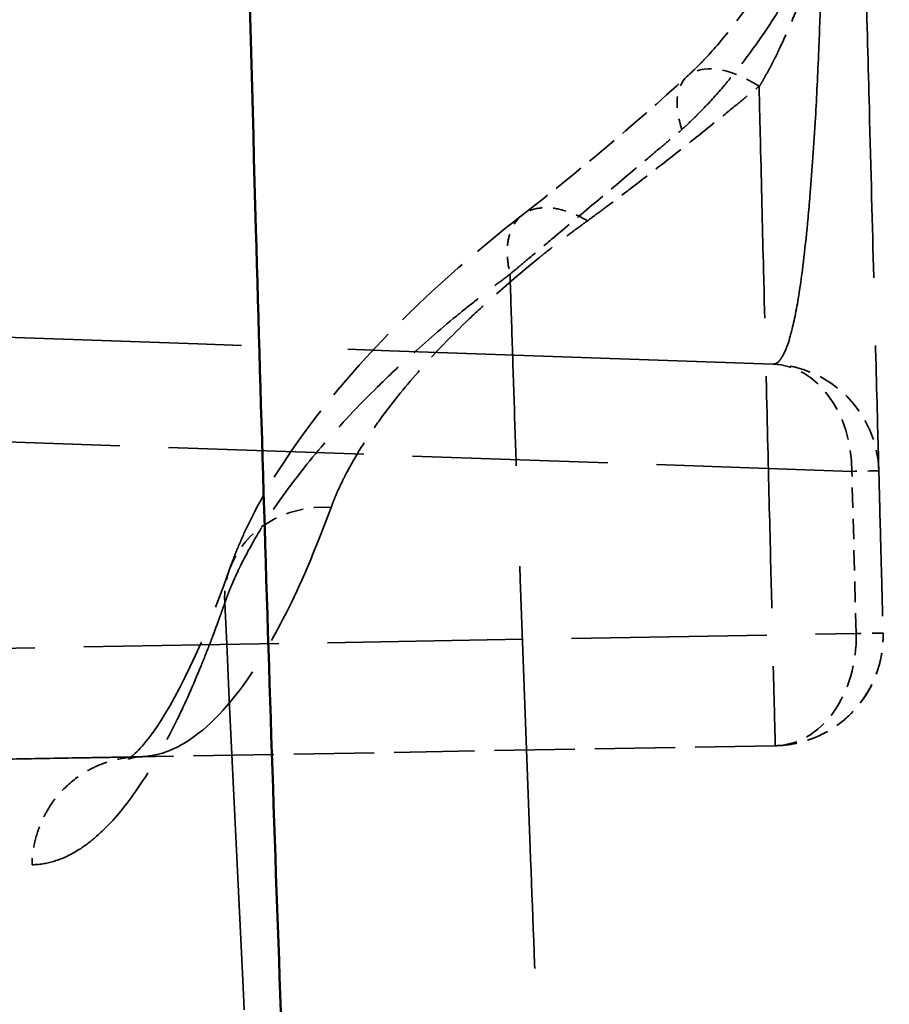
# Model space of a CAD drawing. Header units: millimetres. Extents: x 3367 to 6255, y 2001 to 4216.
# Tile 605 of 656: x 5418 to 5426, y 2908 to 2917. Entities that reach past the tile are written whole.
import ezdxf

# ---------------------------------------------------------------- set-up
doc = ezdxf.new("R2010")
doc.units = ezdxf.units.MM
doc.linetypes.add('DASHED', pattern=[0.2067, 0.1654, -0.0413])
for name, color, linetype, lineweight in [('Sichtbare tangentiale Kanten(DIN)', 7, 'Continuous', 50), ('Verdeckte Kanten(DIN)', 7, 'DASHED', 35), ('Verdeckte tangentiale Kanten(DIN)', 7, 'DASHED', 35)]:
    doc.layers.add(name, color=color, linetype=linetype, lineweight=lineweight)

msp = doc.modelspace()

# ---------------------------------------------------------------- linework, layer by layer
at = {"layer": 'Sichtbare tangentiale Kanten(DIN)'}
msp.add_open_spline([(5420.74959, 2895.82473), (5420.68864, 2896.84462), (5420.51534, 2899.94761), (5420.22037, 2906.39077), (5419.96108, 2914.2423), (5419.78989, 2921.16675), (5419.7166, 2924.67125), (5419.69345, 2925.84365)], degree=3, knots=[0.00000423, 0.00000423, 0.00000423, 0.00000423, 0.1110927, 0.33327809, 0.6666177, 0.88887257, 0.99999999, 0.99999999, 0.99999999, 0.99999999], dxfattribs=at)
at = {"layer": 'Verdeckte Kanten(DIN)'}
msp.add_line((5424.65119, 2914.1931), (5424.65116, 2914.1931), dxfattribs=at)
at = {"layer": 'Verdeckte Kanten(DIN)', "ltscale": 4.421895}
msp.add_line((5424.6724, 2910.71757), (5418.86922, 2910.61628), dxfattribs=at)
at = {"layer": 'Verdeckte Kanten(DIN)', "ltscale": 1.150116}
msp.add_arc((5424.61629, 2913.19371), 1, 1.5, 88, dxfattribs=at)
at = {"layer": 'Verdeckte Kanten(DIN)', "ltscale": 1.203305}
msp.add_arc((5424.65495, 2911.71742), 1, 271, 1.5, dxfattribs=at)
at = {"layer": 'Verdeckte Kanten(DIN)', "ltscale": 0.001749}
msp.add_ellipse((5424.54202, 2916.07342), major_axis=(-0.67405, 0.73868), ratio=0.4889899, start_param=6.2819459, end_param=6.2843727, dxfattribs=at)
at = {"layer": 'Verdeckte Kanten(DIN)', "ltscale": 0.00529}
msp.add_ellipse((5420.64232, 2911.99233), major_axis=(-0.94409, 0.3297), ratio=0.8843516, start_param=6.2734688, end_param=6.2805439, dxfattribs=at)
at = {"layer": 'Verdeckte Kanten(DIN)', "ltscale": 3.307483}
msp.add_open_spline([(5423.86754, 2916.81172), (5423.89606, 2916.83792), (5423.92108, 2916.86144), (5423.97632, 2916.91572), (5424.0049, 2916.94484), (5424.1188, 2917.06526), (5424.20329, 2917.16449), (5424.45378, 2917.48819), (5424.61249, 2917.73649), (5424.91561, 2918.30451), (5425.05695, 2918.63634), (5425.28558, 2919.33948), (5425.37094, 2919.72339), (5425.42187, 2920.23751), (5425.42795, 2920.38132), (5425.42462, 2920.52636)], degree=3, knots=[0, 0, 0, 0, 0.01349265, 0.01349265, 0.02809634, 0.02809634, 0.07203314, 0.07203314, 0.16300952, 0.16300952, 0.26929487, 0.26929487, 0.38494738, 0.38494738, 0.4327512, 0.4327512, 0.4327512, 0.4327512], dxfattribs=at)
at = {"layer": 'Verdeckte Kanten(DIN)', "ltscale": 14.910348}
msp.add_open_spline([(5425.42465, 2920.52538), (5425.42686, 2920.44083), (5425.42907, 2920.35637), (5425.43127, 2920.27246), (5425.43374, 2920.17801), (5425.4362, 2920.08427), (5425.43864, 2919.99112), (5425.44352, 2919.80486), (5425.44833, 2919.62097), (5425.45308, 2919.43975), (5425.46257, 2919.07748), (5425.47177, 2918.72593), (5425.48063, 2918.38768), (5425.48649, 2918.16375), (5425.4922, 2917.94565), (5425.49776, 2917.73332), (5425.509, 2917.30412), (5425.51959, 2916.89975), (5425.5295, 2916.52105), (5425.54434, 2915.95461), (5425.55767, 2915.44557), (5425.56962, 2914.98904), (5425.56992, 2914.97778), (5425.57021, 2914.96656), (5425.5705, 2914.95537), (5425.58209, 2914.51285), (5425.59235, 2914.12102), (5425.60137, 2913.7767), (5425.60874, 2913.49518), (5425.61528, 2913.24544), (5425.62104, 2913.02547), (5425.6225, 2912.96953), (5425.62392, 2912.91548), (5425.62528, 2912.86331), (5425.63202, 2912.60607), (5425.63756, 2912.39433), (5425.64194, 2912.22696), (5425.64632, 2912.05958), (5425.64954, 2911.93659), (5425.65164, 2911.85649), (5425.65269, 2911.81641), (5425.65346, 2911.78706), (5425.65395, 2911.76836), (5425.6542, 2911.75901), (5425.65437, 2911.75231), (5425.65449, 2911.74812), (5425.65454, 2911.74603), (5425.65458, 2911.74456), (5425.6546, 2911.74391), (5425.65461, 2911.74325), (5425.65461, 2911.74341), (5425.65461, 2911.7436)], degree=3, knots=[0.0005551, 0.0005551, 0.0005551, 0.0005551, 0.2726439, 0.2726439, 0.2726439, 0.5789347, 0.5789347, 0.5789347, 1.1914062, 1.1914062, 1.1914062, 2.41578, 2.41578, 2.41578, 3.2263213, 3.2263213, 3.2263213, 4.8647143, 4.8647143, 4.8647143, 7.3153511, 7.3153511, 7.3153511, 7.3757749, 7.3757749, 7.3757749, 9.7647296, 9.7647296, 9.7647296, 11.7179459, 11.7179459, 11.7179459, 12.214633, 12.214633, 12.214633, 14.6635465, 14.6635465, 14.6635465, 17.1128237, 17.1128237, 17.1128237, 18.3383421, 18.3383421, 18.3383421, 18.9510957, 18.9510957, 18.9510957, 19.2574275, 19.2574275, 19.2574275, 19.5637085, 19.5637085, 19.5637085, 19.5637085], dxfattribs=at)
at = {"layer": 'Verdeckte Kanten(DIN)', "ltscale": 1.767993}
msp.add_open_spline([(5422.36621, 2915.54988), (5422.877, 2915.9457), (5423.36991, 2916.35898), (5423.86845, 2916.81248)], degree=3, dxfattribs=at)
at = {"layer": 'Verdeckte Kanten(DIN)', "ltscale": 1.822406}
msp.add_open_spline([(5422.25493, 2915.01141), (5422.28053, 2915.03299), (5422.30614, 2915.05452), (5422.33176, 2915.07607), (5422.36483, 2915.10389), (5422.39791, 2915.13174), (5422.431, 2915.15958), (5422.49714, 2915.21523), (5422.56331, 2915.27084), (5422.62949, 2915.32645), (5422.76175, 2915.43759), (5422.89406, 2915.54873), (5423.02637, 2915.65991), (5423.15867, 2915.77107), (5423.29096, 2915.88226), (5423.42327, 2915.99355), (5423.48947, 2916.04922), (5423.55568, 2916.10492), (5423.62191, 2916.16062), (5423.65504, 2916.18848), (5423.68818, 2916.21635), (5423.72132, 2916.24425), (5423.75448, 2916.27216), (5423.78763, 2916.30012), (5423.82083, 2916.32795)], degree=3, knots=[0, 0, 0, 0, 0.0491417, 0.0491417, 0.0491417, 0.1125978, 0.1125978, 0.1125978, 0.2394276, 0.2394276, 0.2394276, 0.4928783, 0.4928783, 0.4928783, 0.7462986, 0.7462986, 0.7462986, 0.8730947, 0.8730947, 0.8730947, 0.9365312, 0.9365312, 0.9365312, 1, 1, 1, 1], dxfattribs=at)
at = {"layer": 'Verdeckte Kanten(DIN)', "ltscale": 23.443785}
msp.add_open_spline([(5424.65116, 2914.1931), (5422.32799, 2914.27423), (5419.99676, 2914.35563), (5417.65809, 2914.4373), (5415.23953, 2914.52176), (5412.81301, 2914.6065), (5410.38, 2914.69146), (5407.94699, 2914.77642), (5405.50747, 2914.86161), (5403.06273, 2914.94698), (5401.16367, 2915.0133), (5399.26145, 2915.07973), (5397.35668, 2915.14624), (5396.80937, 2915.16536), (5396.26184, 2915.18448), (5395.71411, 2915.2036), (5393.26023, 2915.28929), (5390.80235, 2915.37513), (5388.34171, 2915.46105), (5385.88106, 2915.54698), (5383.41764, 2915.63301), (5380.95269, 2915.71908), (5379.72017, 2915.76212), (5378.48727, 2915.80518), (5377.25416, 2915.84824), (5376.02879, 2915.89103), (5374.80322, 2915.93383), (5373.57751, 2915.97663)], degree=3, knots=[38.1704651, 38.1704651, 38.1704651, 38.1704651, 48.2635243, 48.2635243, 48.2635243, 58.7013239, 58.7013239, 58.7013239, 69.1391042, 69.1391042, 69.1391042, 77.2471352, 77.2471352, 77.2471352, 79.5768958, 79.5768958, 79.5768958, 90.0144633, 90.0144633, 90.0144633, 100.4521036, 100.4521036, 100.4521036, 105.6710996, 105.6710996, 105.6710996, 110.8573157, 110.8573157, 110.8573157, 110.8573157], dxfattribs=at)
at = {"layer": 'Verdeckte Kanten(DIN)', "ltscale": 4.483681}
msp.add_open_spline([(5419.70096, 2912.33018), (5419.71774, 2912.37673), (5419.74178, 2912.44197), (5419.79347, 2912.56779), (5419.82208, 2912.6323), (5419.94653, 2912.89497), (5420.05836, 2913.09174), (5420.57402, 2913.8826), (5421.11933, 2914.48874), (5421.96856, 2915.23251), (5422.1678, 2915.39531), (5422.36546, 2915.54945)], degree=3, knots=[0, 0, 0, 0, 0.03154667, 0.03154667, 0.06705116, 0.06705116, 0.17369765, 0.17369765, 0.49714476, 0.49714476, 0.58708584, 0.58708584, 0.58708584, 0.58708584], dxfattribs=at)
at = {"layer": 'Verdeckte Kanten(DIN)', "ltscale": 0.001098}
msp.add_open_spline([(5422.36621, 2915.54988), (5422.36598, 2915.5497), (5422.36576, 2915.54953), (5422.36553, 2915.54935)], degree=3, dxfattribs=at)
at = {"layer": 'Verdeckte Kanten(DIN)', "ltscale": 8.28686}
msp.add_open_spline([(5418.87865, 2910.61638), (5418.82496, 2910.61544), (5418.77738, 2910.59603), (5418.77738, 2910.59603), (5418.85197, 2910.6446), (5419.14942, 2911.02807), (5419.41274, 2911.509), (5419.69905, 2912.32422)], degree=3, knots=[0, 0, 0, 0, 0.2231732, 0.2231732, 0.5260739, 0.5260739, 1.0838017, 1.0838017, 1.0838017, 1.0838017], dxfattribs=at)
at = {"layer": 'Verdeckte Kanten(DIN)', "ltscale": 1.203252}
msp.add_open_spline([(5424.6724, 2910.71757), (5424.73022, 2910.71858), (5424.78793, 2910.7247), (5424.84515, 2910.73581), (5424.91691, 2910.74975), (5424.98799, 2910.77167), (5425.0557, 2910.80123), (5425.09595, 2910.81881), (5425.13501, 2910.83909), (5425.17247, 2910.86177), (5425.24783, 2910.90738), (5425.31675, 2910.96265), (5425.37731, 2911.02591), (5425.43787, 2911.08917), (5425.49008, 2911.16044), (5425.53236, 2911.23772), (5425.55338, 2911.27613), (5425.57194, 2911.31604), (5425.58774, 2911.35702), (5425.61433, 2911.42595), (5425.63313, 2911.49792), (5425.64392, 2911.57022), (5425.65253, 2911.62786), (5425.65612, 2911.68579), (5425.65461, 2911.7436)], degree=3, knots=[0, 0, 0, 0, 0.1111111, 0.1111111, 0.1111111, 0.2504759, 0.2504759, 0.2504759, 0.3333333, 0.3333333, 0.3333333, 0.5000004, 0.5000004, 0.5000004, 0.6666667, 0.6666667, 0.6666667, 0.7495234, 0.7495234, 0.7495234, 0.8888889, 0.8888889, 0.8888889, 1, 1, 1, 1], dxfattribs=at)
at = {"layer": 'Verdeckte Kanten(DIN)', "ltscale": 25.711765}
msp.add_open_spline([(5418.86906, 2910.61628), (5418.77615, 2910.61466), (5418.68324, 2910.61303), (5418.59032, 2910.61141), (5418.50462, 2910.60992), (5418.41891, 2910.60842), (5418.33327, 2910.60692), (5418.15262, 2910.60377), (5417.97228, 2910.60062), (5417.79156, 2910.59747), (5417.61558, 2910.5944), (5417.43925, 2910.59132), (5417.26393, 2910.58826), (5417.07995, 2910.58505), (5416.8969, 2910.58185), (5416.71207, 2910.57863), (5416.62197, 2910.57705), (5416.53145, 2910.57547), (5416.44068, 2910.57389), (5416.42027, 2910.57353), (5416.39986, 2910.57318), (5416.37941, 2910.57282), (5416.30848, 2910.57158), (5416.23755, 2910.57034), (5416.16678, 2910.56911), (5416.07524, 2910.56751), (5415.98395, 2910.56592), (5415.893, 2910.56433), (5415.80289, 2910.56276), (5415.71308, 2910.56119), (5415.62392, 2910.55963), (5415.58044, 2910.55887), (5415.53714, 2910.55812), (5415.49492, 2910.55738), (5415.45169, 2910.55663), (5415.40688, 2910.55585), (5415.36216, 2910.55507), (5415.27167, 2910.55349), (5415.18178, 2910.55192), (5415.06937, 2910.54995), (5415.04701, 2910.54956), (5415.02378, 2910.54916), (5414.99979, 2910.54874), (5414.90407, 2910.54707), (5414.79598, 2910.54518), (5414.67515, 2910.54307), (5414.63723, 2910.54241), (5414.59804, 2910.54173), (5414.55744, 2910.54102), (5414.51582, 2910.54029), (5414.4729, 2910.53954), (5414.42869, 2910.53877)], degree=3, knots=[0.0031793, 0.0031793, 0.0031793, 0.0031793, 1.7702569, 1.7702569, 1.7702569, 3.3998969, 3.3998969, 3.3998969, 6.8375066, 6.8375066, 6.8375066, 10.1849714, 10.1849714, 10.1849714, 13.6975453, 13.6975453, 13.6975453, 15.4098665, 15.4098665, 15.4098665, 15.7947648, 15.7947648, 15.7947648, 17.1302897, 17.1302897, 17.1302897, 18.8579602, 18.8579602, 18.8579602, 20.5697827, 20.5697827, 20.5697827, 21.4045797, 21.4045797, 21.4045797, 22.2592775, 22.2592775, 22.2592775, 23.9884065, 23.9884065, 23.9884065, 24.3322984, 24.3322984, 24.3322984, 25.7043904, 25.7043904, 25.7043904, 26.1349839, 26.1349839, 26.1349839, 26.5764897, 26.5764897, 26.5764897, 26.5764897], dxfattribs=at)
at = {"layer": 'Verdeckte Kanten(DIN)', "ltscale": 0.044613}
msp.add_open_spline([(5418.86906, 2910.61628), (5418.87225, 2910.6163), (5418.87545, 2910.61634), (5418.87865, 2910.6164)], degree=3, dxfattribs=at)
at = {"layer": 'Verdeckte tangentiale Kanten(DIN)', "ltscale": 10.765592}
msp.add_line((5425.37067, 2913.2161), (5416.09489, 2913.54001), dxfattribs=at)
at = {"layer": 'Verdeckte tangentiale Kanten(DIN)', "ltscale": 1.125044}
msp.add_line((5425.40933, 2911.73981), (5425.37067, 2913.2161), dxfattribs=at)
at = {"layer": 'Verdeckte tangentiale Kanten(DIN)', "ltscale": 10.758231}
msp.add_line((5416.14627, 2911.57812), (5425.40933, 2911.73981), dxfattribs=at)
at = {"layer": 'Verdeckte tangentiale Kanten(DIN)', "ltscale": 0.803528}
msp.add_ellipse((5424.54202, 2916.07342), major_axis=(-0.67405, 0.73868), ratio=0.4889899, start_param=5.2271486, end_param=6.2819459, dxfattribs=at)
at = {"layer": 'Verdeckte tangentiale Kanten(DIN)', "ltscale": 0.632119}
msp.add_ellipse((5424.54202, 2916.07342), major_axis=(-0.67405, 0.73868), ratio=0.4889899, start_param=0.0011874, end_param=0.8310037, dxfattribs=at)
at = {"layer": 'Verdeckte tangentiale Kanten(DIN)', "ltscale": 1.159536}
msp.add_ellipse((5424.61629, 2913.19371), major_axis=(0.0349, 0.99939), ratio=0.7540313, start_param=4.7611114, end_param=6.2831853, dxfattribs=at)
at = {"layer": 'Verdeckte tangentiale Kanten(DIN)', "ltscale": 0.545094}
for centre in [(5424.61629, 2913.19371), (5424.65495, 2911.71742)]:
    msp.add_ellipse(centre, major_axis=(0.99966, 0.02618), ratio=0.0040155, start_param=0, end_param=0.715592, dxfattribs=at)
at = {"layer": 'Verdeckte tangentiale Kanten(DIN)', "ltscale": 0.947501}
msp.add_ellipse((5420.64232, 2911.99233), major_axis=(-0.94409, 0.3297), ratio=0.8843516, start_param=5.0297004, end_param=6.2734688, dxfattribs=at)
at = {"layer": 'Verdeckte tangentiale Kanten(DIN)', "ltscale": 0.266948}
msp.add_ellipse((5420.64232, 2911.99233), major_axis=(-0.94409, 0.3297), ratio=0.8843516, start_param=6.2805439, end_param=6.6310566, dxfattribs=at)
at = {"layer": 'Verdeckte tangentiale Kanten(DIN)', "ltscale": 1.203681}
msp.add_ellipse((5424.65495, 2911.71742), major_axis=(0.01745, -0.99985), ratio=0.7546853, start_param=0, end_param=1.5800167, dxfattribs=at)
at = {"layer": 'Verdeckte tangentiale Kanten(DIN)', "ltscale": 21.051353}
msp.add_open_spline([(5424.65119, 2914.1931), (5424.6733, 2914.19206), (5424.69508, 2914.20527), (5424.71657, 2914.23247), (5424.73808, 2914.2597), (5424.7593, 2914.30093), (5424.77978, 2914.3566), (5424.79572, 2914.39995), (5424.81121, 2914.45206), (5424.82627, 2914.51318), (5424.84988, 2914.60903), (5424.87232, 2914.72704), (5424.89378, 2914.8682), (5424.92114, 2915.04821), (5424.9469, 2915.26586), (5424.971, 2915.52422), (5424.97784, 2915.59762), (5424.98459, 2915.67429), (5424.9912, 2915.75429), (5425.00815, 2915.95936), (5425.0242, 2916.18633), (5425.03856, 2916.43722), (5425.04952, 2916.62873), (5425.05958, 2916.83396), (5425.06865, 2917.05387), (5425.0761, 2917.23445), (5425.08287, 2917.42493), (5425.08898, 2917.62547), (5425.10005, 2917.98901), (5425.10878, 2918.38628), (5425.11488, 2918.81631), (5425.11636, 2918.92129), (5425.1177, 2919.02822), (5425.11885, 2919.13702), (5425.12137, 2919.37405), (5425.12308, 2919.62008), (5425.12378, 2919.87475), (5425.12472, 2920.21588), (5425.12385, 2920.57252), (5425.12111, 2920.94285), (5425.12087, 2920.97586), (5425.12061, 2921.00898), (5425.12033, 2921.04221), (5425.11796, 2921.33073), (5425.11451, 2921.6273), (5425.10986, 2921.92934), (5425.10797, 2922.05231), (5425.10592, 2922.17619), (5425.10367, 2922.3008), (5425.09976, 2922.5175), (5425.09526, 2922.73639), (5425.09003, 2922.95646), (5425.08487, 2923.17377), (5425.07907, 2923.39226), (5425.07268, 2923.61096), (5425.06302, 2923.94181), (5425.05201, 2924.27316), (5425.04035, 2924.60171), (5425.0365, 2924.7103), (5425.0327, 2924.81862), (5425.02889, 2924.92653), (5425.02123, 2925.14376), (5425.01356, 2925.35932), (5425.00497, 2925.57241), (5425.00068, 2925.67894), (5424.99617, 2925.78484), (5424.99127, 2925.88973), (5424.98638, 2925.99459), (5424.98111, 2926.09844), (5424.97553, 2926.20207)], degree=3, knots=[0.0000194, 0.0000194, 0.0000194, 0.0000194, 1.3584209, 1.3584209, 1.3584209, 2.7180853, 2.7180853, 2.7180853, 3.7767318, 3.7767318, 3.7767318, 5.4367204, 5.4367204, 5.4367204, 7.5534636, 7.5534636, 7.5534636, 8.1548719, 8.1548719, 8.1548719, 9.6965939, 9.6965939, 9.6965939, 10.8734189, 10.8734189, 10.8734189, 11.8397243, 11.8397243, 11.8397243, 13.591432, 13.591432, 13.591432, 14.0190642, 14.0190642, 14.0190642, 14.9506127, 14.9506127, 14.9506127, 16.1984041, 16.1984041, 16.1984041, 16.3096343, 16.3096343, 16.3096343, 17.2755146, 17.2755146, 17.2755146, 17.6687601, 17.6687601, 17.6687601, 18.3526252, 18.3526252, 18.3526252, 19.0278818, 19.0278818, 19.0278818, 20.0493996, 20.0493996, 20.0493996, 20.387044, 20.387044, 20.387044, 21.0667279, 21.0667279, 21.0667279, 21.4065009, 21.4065009, 21.4065009, 21.7461741, 21.7461741, 21.7461741, 21.7461741], dxfattribs=at)
at = {"layer": 'Verdeckte tangentiale Kanten(DIN)', "ltscale": 3.92838}
msp.add_open_spline([(5423.82109, 2916.32826), (5423.83836, 2916.34417), (5423.85565, 2916.3601), (5423.87283, 2916.3763), (5423.89, 2916.39249), (5423.90707, 2916.40894), (5423.92407, 2916.4256), (5423.94178, 2916.44295), (5423.95942, 2916.46054), (5423.97698, 2916.47835), (5423.99307, 2916.49466), (5424.00909, 2916.51117), (5424.02503, 2916.52786), (5424.09161, 2916.59753), (5424.1569, 2916.67043), (5424.22069, 2916.74608), (5424.23902, 2916.76782), (5424.25723, 2916.78978), (5424.27531, 2916.81196), (5424.38333, 2916.94447), (5424.48674, 2917.08469), (5424.58505, 2917.23119), (5424.61804, 2917.28035), (5424.65045, 2917.3302), (5424.68228, 2917.38072), (5424.76168, 2917.50676), (5424.83744, 2917.63688), (5424.90934, 2917.77018), (5424.95211, 2917.84948), (5424.99352, 2917.92991), (5425.0335, 2918.01135), (5425.08794, 2918.12227), (5425.1397, 2918.235), (5425.18865, 2918.3493), (5425.2361, 2918.4601), (5425.28091, 2918.57238), (5425.32282, 2918.68578), (5425.40791, 2918.91601), (5425.48122, 2919.15097), (5425.54055, 2919.38774), (5425.55609, 2919.44974), (5425.57066, 2919.51187), (5425.58424, 2919.57407), (5425.62251, 2919.74935), (5425.65283, 2919.9251), (5425.67426, 2920.09996), (5425.67807, 2920.13105), (5425.6816, 2920.16211), (5425.68484, 2920.19313), (5425.69555, 2920.29558), (5425.70314, 2920.39757), (5425.70741, 2920.49852), (5425.70842, 2920.52221), (5425.70924, 2920.54586), (5425.70988, 2920.56944), (5425.7106, 2920.59619), (5425.7111, 2920.62286), (5425.71136, 2920.64945), (5425.71161, 2920.67451), (5425.71166, 2920.6995), (5425.71144, 2920.72439), (5425.71121, 2920.7493), (5425.71072, 2920.77412), (5425.71022, 2920.79893)], degree=3, knots=[0, 0, 0, 0, 0.01564804, 0.01564804, 0.01564804, 0.03128966, 0.03128966, 0.03128966, 0.04758963, 0.04758963, 0.04758963, 0.06252067, 0.06252067, 0.06252067, 0.12485691, 0.12485691, 0.12485691, 0.14276888, 0.14276888, 0.14276888, 0.24978716, 0.24978716, 0.24978716, 0.2856923, 0.2856923, 0.2856923, 0.37528099, 0.37528099, 0.37528099, 0.4285737, 0.4285737, 0.4285737, 0.50114748, 0.50114748, 0.50114748, 0.57150683, 0.57150683, 0.57150683, 0.71435431, 0.71435431, 0.71435431, 0.75176389, 0.75176389, 0.75176389, 0.85719874, 0.85719874, 0.85719874, 0.87594471, 0.87594471, 0.87594471, 0.93786327, 0.93786327, 0.93786327, 0.95239958, 0.95239958, 0.95239958, 0.96889355, 0.96889355, 0.96889355, 0.98443905, 0.98443905, 0.98443905, 0.99999945, 0.99999945, 0.99999945, 0.99999945], dxfattribs=at)
at = {"layer": 'Verdeckte tangentiale Kanten(DIN)', "ltscale": 3.186869}
msp.add_open_spline([(5424.5289, 2916.72259), (5424.53597, 2916.73473), (5424.54304, 2916.74689), (5424.55008, 2916.75918), (5424.55849, 2916.77385), (5424.56686, 2916.7887), (5424.57518, 2916.80367), (5424.59184, 2916.83361), (5424.60835, 2916.86406), (5424.6247, 2916.89503), (5424.65741, 2916.95698), (5424.68946, 2917.02099), (5424.72077, 2917.08689), (5424.76069, 2917.17094), (5424.7994, 2917.25806), (5424.8367, 2917.3479), (5424.85788, 2917.39893), (5424.87862, 2917.45085), (5424.89888, 2917.50359), (5424.95479, 2917.64918), (5425.00702, 2917.80102), (5425.05517, 2917.95791), (5425.06844, 2918.00112), (5425.08139, 2918.04472), (5425.09403, 2918.0887), (5425.12731, 2918.20443), (5425.15833, 2918.32252), (5425.18711, 2918.44268), (5425.25209, 2918.71404), (5425.30563, 2918.99604), (5425.34591, 2919.28208), (5425.35483, 2919.3454), (5425.36307, 2919.40891), (5425.37064, 2919.47255), (5425.39153, 2919.64823), (5425.40732, 2919.82488), (5425.41675, 2920.00114), (5425.42145, 2920.08917), (5425.42457, 2920.1771), (5425.42593, 2920.26466), (5425.42661, 2920.30843), (5425.42685, 2920.3521), (5425.42666, 2920.39565), (5425.42656, 2920.41743), (5425.42635, 2920.43918), (5425.426, 2920.46088), (5425.42564, 2920.4825), (5425.42514, 2920.50408), (5425.42464, 2920.52565)], degree=3, knots=[0.0106647, 0.0106647, 0.0106647, 0.0106647, 0.065508, 0.065508, 0.065508, 0.1310164, 0.1310164, 0.1310164, 0.2620345, 0.2620345, 0.2620345, 0.5240979, 0.5240979, 0.5240979, 0.8583597, 0.8583597, 0.8583597, 1.0482139, 1.0482139, 1.0482139, 1.5723429, 1.5723429, 1.5723429, 1.7167195, 1.7167195, 1.7167195, 2.0967212, 2.0967212, 2.0967212, 2.9548453, 2.9548453, 2.9548453, 3.144809, 3.144809, 3.144809, 3.6692168, 3.6692168, 3.6692168, 3.9311265, 3.9311265, 3.9311265, 4.0620397, 4.0620397, 4.0620397, 4.1275005, 4.1275005, 4.1275005, 4.1927189, 4.1927189, 4.1927189, 4.1927189], dxfattribs=at)
at = {"layer": 'Verdeckte tangentiale Kanten(DIN)', "ltscale": 1.750749}
msp.add_open_spline([(5422.96104, 2915.49768), (5422.98675, 2915.51661), (5423.01247, 2915.53556), (5423.03818, 2915.55458), (5423.07136, 2915.57914), (5423.10454, 2915.60383), (5423.13771, 2915.62861), (5423.20398, 2915.67814), (5423.27025, 2915.72806), (5423.33651, 2915.77841), (5423.4688, 2915.87893), (5423.60105, 2915.98111), (5423.73326, 2916.08484), (5423.86528, 2916.18843), (5423.99725, 2916.29356), (5424.12915, 2916.40015), (5424.19508, 2916.45342), (5424.26099, 2916.50706), (5424.32689, 2916.56103), (5424.35985, 2916.58801), (5424.3928, 2916.61507), (5424.42574, 2916.64225), (5424.45868, 2916.66943), (5424.49161, 2916.69672), (5424.52457, 2916.72399)], degree=3, knots=[0, 0, 0, 0, 0.0492756, 0.0492756, 0.0492756, 0.112857, 0.112857, 0.112857, 0.2398869, 0.2398869, 0.2398869, 0.4935203, 0.4935203, 0.4935203, 0.7468015, 0.7468015, 0.7468015, 0.8733943, 0.8733943, 0.8733943, 0.9366935, 0.9366935, 0.9366935, 1, 1, 1, 1], dxfattribs=at)
at = {"layer": 'Verdeckte tangentiale Kanten(DIN)', "ltscale": 12.777841}
msp.add_open_spline([(5424.52458, 2916.72348), (5424.52945, 2916.52184), (5424.54369, 2915.93251), (5424.57001, 2914.84731), (5424.59994, 2913.62109), (5424.62692, 2912.52626), (5424.64748, 2911.70034), (5424.66203, 2911.12283), (5424.66965, 2910.82393), (5424.67213, 2910.72785), (5424.67241, 2910.71708), (5424.6724, 2910.71757)], degree=3, knots=[0.00004009, 0.00004009, 0.00004009, 0.00004009, 0.04758974, 0.14276921, 0.28560876, 0.42844745, 0.57133734, 0.71421218, 0.85709317, 0.95236439, 1, 1, 1, 1], dxfattribs=at)
at = {"layer": 'Verdeckte tangentiale Kanten(DIN)', "ltscale": 0.663994}
msp.add_open_spline([(5422.36553, 2915.54935), (5422.32704, 2915.51936), (5422.29593, 2915.4798), (5422.27322, 2915.43176), (5422.26061, 2915.40509), (5422.25062, 2915.37579), (5422.24347, 2915.34421), (5422.23142, 2915.29093), (5422.22752, 2915.23113), (5422.23134, 2915.16805), (5422.23438, 2915.11782), (5422.24224, 2915.06545), (5422.25493, 2915.01141)], degree=3, knots=[0.5176963, 0.5176963, 0.5176963, 0.5176963, 0.66666861, 0.66666861, 0.66666861, 0.7493643, 0.7493643, 0.7493643, 0.88888954, 0.88888954, 0.88888954, 1, 1, 1, 1], dxfattribs=at)
at = {"layer": 'Verdeckte tangentiale Kanten(DIN)', "ltscale": 0.711444}
msp.add_open_spline([(5422.96103, 2915.49769), (5422.91166, 2915.52651), (5422.86244, 2915.55039), (5422.81379, 2915.56921), (5422.75271, 2915.59283), (5422.69239, 2915.60839), (5422.63591, 2915.61447), (5422.60241, 2915.61807), (5422.57026, 2915.61835), (5422.53987, 2915.61542), (5422.47866, 2915.6095), (5422.42457, 2915.59064), (5422.37957, 2915.55965), (5422.37502, 2915.55651), (5422.37057, 2915.55326), (5422.36621, 2915.54988)], degree=3, knots=[0, 0, 0, 0, 0.11111176, 0.11111176, 0.11111176, 0.25060231, 0.25060231, 0.25060231, 0.33333528, 0.33333528, 0.33333528, 0.4999825, 0.4999825, 0.4999825, 0.51682388, 0.51682388, 0.51682388, 0.51682388], dxfattribs=at)
at = {"layer": 'Verdeckte tangentiale Kanten(DIN)', "ltscale": 4.00342}
msp.add_open_spline([(5420.62466, 2912.88843), (5420.63349, 2912.9125), (5420.64248, 2912.93657), (5420.65225, 2912.96085), (5420.66203, 2912.98515), (5420.67259, 2913.00967), (5420.68369, 2913.03434), (5420.70106, 2913.07297), (5420.71974, 2913.11199), (5420.73951, 2913.15142), (5420.74497, 2913.16232), (5420.75053, 2913.17325), (5420.75619, 2913.18421), (5420.80838, 2913.28527), (5420.869, 2913.38888), (5420.93757, 2913.49448), (5420.98412, 2913.56617), (5421.03432, 2913.63878), (5421.08801, 2913.71207), (5421.19287, 2913.85519), (5421.31103, 2914.00096), (5421.44178, 2914.14822), (5421.57557, 2914.29889), (5421.72253, 2914.45113), (5421.8819, 2914.6036), (5421.95909, 2914.67745), (5422.03917, 2914.75136), (5422.12199, 2914.82513), (5422.24934, 2914.93858), (5422.38317, 2915.05168), (5422.52284, 2915.16371), (5422.53959, 2915.17715), (5422.55643, 2915.19058), (5422.57335, 2915.20398), (5422.62722, 2915.24667), (5422.68179, 2915.28926), (5422.73718, 2915.33166), (5422.77364, 2915.35956), (5422.81046, 2915.38738), (5422.84779, 2915.41505), (5422.88516, 2915.44276), (5422.92304, 2915.47031), (5422.96103, 2915.49778)], degree=3, knots=[0.00004091, 0.00004091, 0.00004091, 0.00004091, 0.03116172, 0.03116172, 0.03116172, 0.06231089, 0.06231089, 0.06231089, 0.11107481, 0.11107481, 0.11107481, 0.1245513, 0.1245513, 0.1245513, 0.24884719, 0.24884719, 0.24884719, 0.33322443, 0.33322443, 0.33322443, 0.49799584, 0.49799584, 0.49799584, 0.6665894, 0.6665894, 0.6665894, 0.74824163, 0.74824163, 0.74824163, 0.87380146, 0.87380146, 0.87380146, 0.88886313, 0.88886313, 0.88886313, 0.93681939, 0.93681939, 0.93681939, 0.96839165, 0.96839165, 0.96839165, 1, 1, 1, 1], dxfattribs=at)
at = {"layer": 'Verdeckte tangentiale Kanten(DIN)', "ltscale": 4.648194}
msp.add_open_spline([(5419.6552, 2912.01734), (5419.66537, 2912.04533), (5419.67553, 2912.07332), (5419.68643, 2912.10155), (5419.69734, 2912.12979), (5419.70898, 2912.15828), (5419.72119, 2912.18694), (5419.74009, 2912.23132), (5419.76032, 2912.27614), (5419.78195, 2912.32138), (5419.78824, 2912.33454), (5419.79464, 2912.34773), (5419.80117, 2912.36095), (5419.85899, 2912.47817), (5419.92613, 2912.59818), (5420.0023, 2912.72021), (5420.05304, 2912.80151), (5420.10779, 2912.88371), (5420.16638, 2912.96659), (5420.28363, 2913.13247), (5420.41629, 2913.30113), (5420.56358, 2913.47146), (5420.7108, 2913.64169), (5420.87264, 2913.81359), (5421.04828, 2913.98608), (5421.13593, 2914.07216), (5421.22703, 2914.15839), (5421.3214, 2914.24456), (5421.46289, 2914.37376), (5421.61174, 2914.50281), (5421.76744, 2914.63078), (5421.78484, 2914.64509), (5421.80233, 2914.65938), (5421.8199, 2914.67365), (5421.88099, 2914.72329), (5421.9431, 2914.77276), (5422.00616, 2914.82204), (5422.04677, 2914.85378), (5422.08778, 2914.88544), (5422.1293, 2914.91698), (5422.17083, 2914.94853), (5422.21287, 2914.97995), (5422.25493, 2915.01138)], degree=3, knots=[0.00001202, 0.00001202, 0.00001202, 0.00001202, 0.03136688, 0.03136688, 0.03136688, 0.06272078, 0.06272078, 0.06272078, 0.11125798, 0.11125798, 0.11125798, 0.12537054, 0.12537054, 0.12537054, 0.25044451, 0.25044451, 0.25044451, 0.33377395, 0.33377395, 0.33377395, 0.5005535, 0.5005535, 0.5005535, 0.66724012, 0.66724012, 0.66724012, 0.75041856, 0.75041856, 0.75041856, 0.87514022, 0.87514022, 0.87514022, 0.88908004, 0.88908004, 0.88908004, 0.93755117, 0.93755117, 0.93755117, 0.96877207, 0.96877207, 0.96877207, 0.9999999, 0.9999999, 0.9999999, 0.9999999], dxfattribs=at)
at = {"layer": 'Verdeckte tangentiale Kanten(DIN)', "ltscale": 22.161386}
msp.add_open_spline([(5423.16505, 2894.96363), (5423.15889, 2895.06056), (5423.15274, 2895.15749), (5423.14662, 2895.25459), (5423.14049, 2895.3519), (5423.1344, 2895.44938), (5423.12834, 2895.54699), (5423.11622, 2895.74224), (5423.10421, 2895.93801), (5423.09232, 2896.1343), (5423.06853, 2896.52704), (5423.04522, 2896.9219), (5423.02234, 2897.31877), (5422.97654, 2898.11304), (5422.93246, 2898.91538), (5422.88977, 2899.72527), (5422.86089, 2900.27302), (5422.83265, 2900.82422), (5422.80494, 2901.37872), (5422.75062, 2902.46562), (5422.69872, 2903.5655), (5422.64908, 2904.67555), (5422.59855, 2905.80571), (5422.55037, 2906.94642), (5422.50438, 2908.09484), (5422.48185, 2908.6577), (5422.45973, 2909.22235), (5422.43809, 2909.78877), (5422.40499, 2910.65466), (5422.37299, 2911.52467), (5422.34229, 2912.39887), (5422.3269, 2912.83697), (5422.31183, 2913.27612), (5422.2971, 2913.71626), (5422.28973, 2913.93654), (5422.28244, 2914.15707), (5422.27526, 2914.37792), (5422.2684, 2914.58887), (5422.26164, 2914.80012), (5422.25491, 2915.01138)], degree=3, knots=[0.00003133, 0.00003133, 0.00003133, 0.00003133, 0.01555154, 0.01555154, 0.01555154, 0.03110543, 0.03110543, 0.03110543, 0.06222002, 0.06222002, 0.06222002, 0.12447457, 0.12447457, 0.12447457, 0.24906786, 0.24906786, 0.24906786, 0.33333333, 0.33333333, 0.33333333, 0.49850466, 0.49850466, 0.49850466, 0.66666667, 0.66666667, 0.66666667, 0.74908473, 0.74908473, 0.74908473, 0.87507805, 0.87507805, 0.87507805, 0.93821835, 0.93821835, 0.93821835, 0.96981805, 0.96981805, 0.96981805, 1, 1, 1, 1], dxfattribs=at)
at = {"layer": 'Verdeckte tangentiale Kanten(DIN)', "ltscale": 8.083103}
msp.add_open_spline([(5418.87865, 2910.6164), (5418.94, 2910.61761), (5419.13095, 2910.64583), (5419.51909, 2910.85915), (5419.97765, 2911.43589), (5420.36828, 2912.22595), (5420.56096, 2912.71464), (5420.62487, 2912.88842)], degree=3, knots=[0.00551435, 0.00551435, 0.00551435, 0.00551435, 0.11114335, 0.33343005, 0.66669895, 0.88889965, 0.99999996, 0.99999996, 0.99999996, 0.99999996], dxfattribs=at)
at = {"layer": 'Verdeckte tangentiale Kanten(DIN)', "ltscale": 8.477392}
msp.add_open_spline([(5417.89913, 2909.63379), (5417.96401, 2909.63448), (5418.02907, 2909.64434), (5418.09428, 2909.66359), (5418.10244, 2909.666), (5418.1106, 2909.66855), (5418.11876, 2909.67126), (5418.19212, 2909.69554), (5418.26563, 2909.73166), (5418.33924, 2909.77988), (5418.38838, 2909.81208), (5418.43756, 2909.84966), (5418.48674, 2909.89268), (5418.58497, 2909.97861), (5418.6832, 2910.08628), (5418.78134, 2910.21634), (5418.87956, 2910.34649), (5418.97767, 2910.49905), (5419.0755, 2910.67513), (5419.12437, 2910.7631), (5419.17318, 2910.85694), (5419.22186, 2910.95672), (5419.29487, 2911.10636), (5419.36759, 2911.26938), (5419.43985, 2911.44599), (5419.44793, 2911.46574), (5419.45601, 2911.48567), (5419.46409, 2911.50577), (5419.49212, 2911.57557), (5419.52009, 2911.64743), (5419.54797, 2911.72138), (5419.56594, 2911.76903), (5419.58387, 2911.81754), (5419.60177, 2911.86689), (5419.61073, 2911.89157), (5419.61967, 2911.91645), (5419.62861, 2911.94162), (5419.63754, 2911.96678), (5419.64646, 2911.99222), (5419.65539, 2912.01765)], degree=3, knots=[0, 0, 0, 0, 0.11113661, 0.11113661, 0.11113661, 0.12504445, 0.12504445, 0.12504445, 0.24999451, 0.24999451, 0.24999451, 0.33340984, 0.33340984, 0.33340984, 0.50001362, 0.50001362, 0.50001362, 0.66673804, 0.66673804, 0.66673804, 0.7500295, 0.7500295, 0.7500295, 0.87493835, 0.87493835, 0.87493835, 0.88891268, 0.88891268, 0.88891268, 0.93744809, 0.93744809, 0.93744809, 0.96872035, 0.96872035, 0.96872035, 0.98435945, 0.98435945, 0.98435945, 0.99999842, 0.99999842, 0.99999842, 0.99999842], dxfattribs=at)
at = {"layer": 'Verdeckte tangentiale Kanten(DIN)', "ltscale": 22.420162}
msp.add_open_spline([(5419.6554, 2912.0173), (5419.76376, 2909.67142), (5419.99139, 2905.03554), (5420.37047, 2898.2646), (5420.64756, 2893.95195), (5420.79288, 2891.8518)], degree=3, knots=[0, 0, 0, 0, 0.33333333, 0.66666667, 0.99999392, 0.99999392, 0.99999392, 0.99999392], dxfattribs=at)
at = {"layer": 'Verdeckte tangentiale Kanten(DIN)', "ltscale": 1.169995}
msp.add_open_spline([(5418.86904, 2910.61628), (5418.81349, 2910.61529), (5418.75804, 2910.60947), (5418.70304, 2910.59892), (5418.6342, 2910.58571), (5418.56599, 2910.56499), (5418.50084, 2910.53705), (5418.46188, 2910.52034), (5418.42402, 2910.50105), (5418.38762, 2910.47946), (5418.31473, 2910.43623), (5418.24771, 2910.3838), (5418.18831, 2910.32367), (5418.12876, 2910.26339), (5418.07687, 2910.19535), (5418.0341, 2910.12135), (5418.01289, 2910.08465), (5417.99393, 2910.04648), (5417.9775, 2910.00722), (5417.94981, 2909.94107), (5417.92929, 2909.8718), (5417.91623, 2909.8019), (5417.90583, 2909.74621), (5417.9001, 2909.69005), (5417.89913, 2909.63379)], degree=3, knots=[0, 0, 0, 0, 0.1111092, 0.1111092, 0.1111092, 0.2501803, 0.2501803, 0.2501803, 0.3333277, 0.3333277, 0.3333277, 0.4998023, 0.4998023, 0.4998023, 0.6666709, 0.6666709, 0.6666709, 0.7494432, 0.7494432, 0.7494432, 0.8888903, 0.8888903, 0.8888903, 1, 1, 1, 1], dxfattribs=at)
at = {"layer": 'Verdeckte tangentiale Kanten(DIN)', "ltscale": 28.925482}
msp.add_open_spline([(5412.20823, 2909.51564), (5412.38518, 2909.51887), (5412.81799, 2909.52678), (5413.29874, 2909.53552), (5413.67389, 2909.54241), (5413.91719, 2909.54678), (5414.08745, 2909.54999), (5414.20477, 2909.5522), (5414.30644, 2909.55323), (5414.43155, 2909.55747), (5414.63283, 2909.56086), (5414.88404, 2909.56665), (5415.18564, 2909.57347), (5415.5877, 2909.58271), (5416.09026, 2909.59375), (5416.69327, 2909.60701), (5417.22924, 2909.61893), (5417.63118, 2909.62785), (5417.83215, 2909.63231), (5417.89913, 2909.63379)], degree=3, knots=[0.44150866, 0.44150866, 0.44150866, 0.44150866, 0.4640561, 0.49977639, 0.51764043, 0.53550447, 0.55336851, 0.56230098, 0.57123329, 0.58909878, 0.60696405, 0.64269459, 0.67842513, 0.71415567, 0.78561675, 0.85707784, 0.92853892, 0.97617964, 1, 1, 1, 1], dxfattribs=at)

doc.saveas('drawing.dxf')
